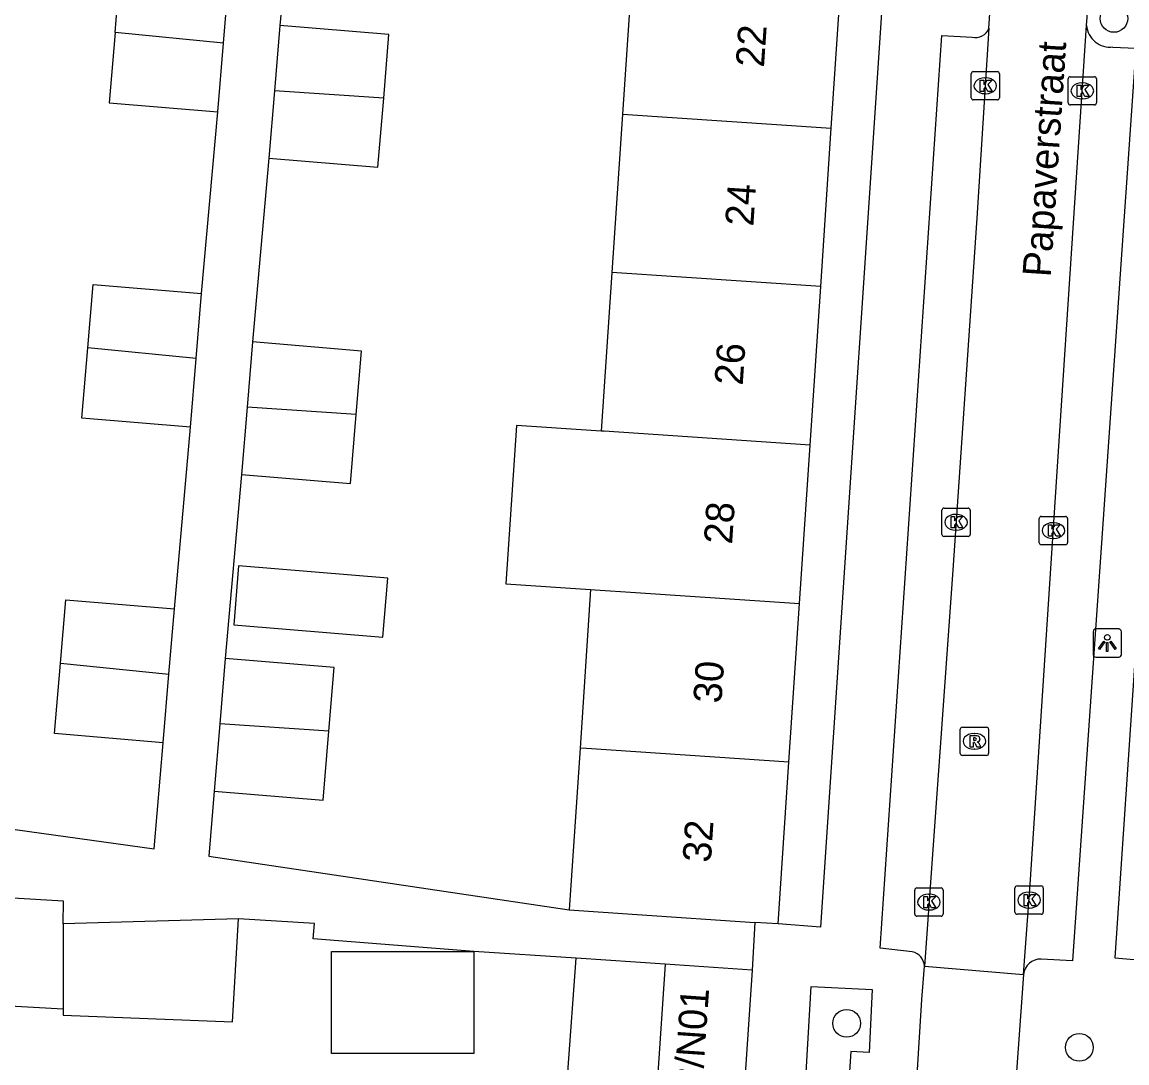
# Model space of a CAD drawing. Extents: x 162250 to 162654, y 380744 to 381605.
# Drawn here: x 162338.01 to 162377.07, y 380793.77 to 380830.57 of the extents above; entities that cross this region are included whole.
import ezdxf

# ---------------------------------------------------------------- set-up
doc = ezdxf.new("R2010")
doc.units = 0
for name, color, linetype in [('IMGEO_Boom', 7, 'Continuous'), ('IMGEO_Kolk', 7, 'Continuous'), ('IMGEO_Lichtpunt', 7, 'Continuous'), ('IMGEO_Openbare_ruimte_label', 7, 'Continuous'), ('IMGEO_Pand', 7, 'Continuous'), ('IMGEO_Pand_nummerreeks', 7, 'Continuous'), ('IMGEO_Rijbaan_lokaal_open', 7, 'Continuous'), ('IMGEO_Rioolput', 7, 'Continuous'), ('IMGEO_Voetpad_open', 7, 'Continuous')]:
    doc.layers.add(name, color=color, linetype=linetype)

msp = doc.modelspace()

# ---------------------------------------------------------------- linework, layer by layer
at = {"layer": 'IMGEO_Boom'}
for centre in [(162376.616, 380830.694), (162367.169, 380795.172), (162375.394, 380794.321)]:
    msp.add_circle(centre, 0.489, dxfattribs=at)
at = {"layer": 'IMGEO_Kolk'}
for p, q in [((162371.568, 380827.89), (162371.568, 380828.742)), ((162371.643, 380828.816), (162372.495, 380828.816)), ((162372.056, 380828.596), (162372.081, 380828.596)), ((162372.569, 380828.742), (162372.569, 380827.89)), ((162374.998, 380827.71), (162374.998, 380828.562)), ((162375.073, 380828.636), (162375.925, 380828.636)), ((162375.999, 380828.562), (162375.999, 380827.71)), ((162375.486, 380828.416), (162375.511, 380828.416)), ((162372.495, 380827.816), (162371.643, 380827.816)), ((162372.079, 380828.036), (162372.054, 380828.036)), ((162375.509, 380827.856), (162375.484, 380827.856)), ((162375.925, 380827.636), (162375.073, 380827.636)), ((162370.535, 380812.458), (162370.535, 380813.31)), ((162370.61, 380813.384), (162371.462, 380813.384)), ((162371.536, 380813.31), (162371.536, 380812.458)), ((162371.023, 380813.164), (162371.048, 380813.164)), ((162373.977, 380812.163), (162373.977, 380813.015)), ((162374.052, 380813.089), (162374.904, 380813.089)), ((162374.465, 380812.869), (162374.49, 380812.869)), ((162374.978, 380813.015), (162374.978, 380812.163)), ((162371.046, 380812.604), (162371.021, 380812.604)), ((162371.462, 380812.384), (162370.61, 380812.384)), ((162374.904, 380812.089), (162374.052, 380812.089)), ((162374.488, 380812.309), (162374.463, 380812.309)), ((162369.651, 380799.958), (162370.503, 380799.958)), ((162373.118, 380799.102), (162373.118, 380799.954)), ((162373.193, 380800.028), (162374.045, 380800.028)), ((162374.119, 380799.954), (162374.119, 380799.102)), ((162369.576, 380799.032), (162369.576, 380799.884)), ((162370.064, 380799.738), (162370.089, 380799.738)), ((162370.577, 380799.884), (162370.577, 380799.032)), ((162373.606, 380799.808), (162373.631, 380799.808)), ((162370.087, 380799.178), (162370.062, 380799.178)), ((162373.629, 380799.248), (162373.604, 380799.248)), ((162370.503, 380798.958), (162369.651, 380798.958)), ((162374.045, 380799.028), (162373.193, 380799.028))]:
    msp.add_line(p, q, dxfattribs=at)
for points in [[(162371.568, 380827.89), (162371.568, 380828.742)], [(162371.643, 380828.816), (162372.495, 380828.816)], [(162371.889, 380828.516), (162372.012, 380828.516), (162372.012, 380828.365), (162372.142, 380828.516), (162372.306, 380828.516), (162372.16, 380828.365), (162372.313, 380828.116), (162372.161, 380828.116), (162372.076, 380828.28), (162372.012, 380828.213), (162372.012, 380828.116), (162371.889, 380828.116), (162371.889, 380828.516)], [(162372.569, 380828.742), (162372.569, 380827.89)], [(162374.998, 380827.71), (162374.998, 380828.562)], [(162375.073, 380828.636), (162375.925, 380828.636)], [(162375.999, 380828.562), (162375.999, 380827.71)], [(162375.319, 380828.336), (162375.442, 380828.336), (162375.442, 380828.185), (162375.572, 380828.336), (162375.736, 380828.336), (162375.59, 380828.185), (162375.743, 380827.936), (162375.591, 380827.936), (162375.506, 380828.1), (162375.442, 380828.033), (162375.442, 380827.936), (162375.319, 380827.936), (162375.319, 380828.336)], [(162372.495, 380827.816), (162371.643, 380827.816)], [(162375.925, 380827.636), (162375.073, 380827.636)], [(162370.535, 380812.458), (162370.535, 380813.31)], [(162370.61, 380813.384), (162371.462, 380813.384)], [(162371.536, 380813.31), (162371.536, 380812.458)], [(162370.856, 380813.084), (162370.979, 380813.084), (162370.979, 380812.933), (162371.109, 380813.084), (162371.273, 380813.084), (162371.127, 380812.933), (162371.28, 380812.684), (162371.128, 380812.684), (162371.043, 380812.848), (162370.979, 380812.781), (162370.979, 380812.684), (162370.856, 380812.684), (162370.856, 380813.084)], [(162373.977, 380812.163), (162373.977, 380813.015)], [(162374.052, 380813.089), (162374.904, 380813.089)], [(162374.978, 380813.015), (162374.978, 380812.163)], [(162374.298, 380812.789), (162374.421, 380812.789), (162374.421, 380812.638), (162374.551, 380812.789), (162374.715, 380812.789), (162374.569, 380812.638), (162374.722, 380812.389), (162374.57, 380812.389), (162374.485, 380812.553), (162374.421, 380812.486), (162374.421, 380812.389), (162374.298, 380812.389), (162374.298, 380812.789)], [(162371.462, 380812.384), (162370.61, 380812.384)], [(162374.904, 380812.089), (162374.052, 380812.089)], [(162369.651, 380799.958), (162370.503, 380799.958)], [(162373.118, 380799.102), (162373.118, 380799.954)], [(162373.193, 380800.028), (162374.045, 380800.028)], [(162374.119, 380799.954), (162374.119, 380799.102)], [(162369.576, 380799.032), (162369.576, 380799.884)], [(162369.897, 380799.658), (162370.02, 380799.658), (162370.02, 380799.507), (162370.15, 380799.658), (162370.314, 380799.658), (162370.168, 380799.507), (162370.321, 380799.258), (162370.169, 380799.258), (162370.084, 380799.422), (162370.02, 380799.355), (162370.02, 380799.258), (162369.897, 380799.258), (162369.897, 380799.658)], [(162370.577, 380799.884), (162370.577, 380799.032)], [(162373.439, 380799.728), (162373.562, 380799.728), (162373.562, 380799.577), (162373.692, 380799.728), (162373.856, 380799.728), (162373.71, 380799.577), (162373.863, 380799.328), (162373.711, 380799.328), (162373.626, 380799.492), (162373.562, 380799.425), (162373.562, 380799.328), (162373.439, 380799.328), (162373.439, 380799.728)], [(162370.503, 380798.958), (162369.651, 380798.958)], [(162374.045, 380799.028), (162373.193, 380799.028)]]:
    msp.add_lwpolyline(points, dxfattribs=at)
for centre, start, end in [((162371.645, 380828.74), 91.552, 178.448), ((162371.645, 380828.74), 91.552, 178.448), ((162372.493, 380828.74), 1.552, 88.448), ((162372.493, 380828.74), 1.552, 88.448), ((162375.075, 380828.56), 91.552, 178.448), ((162375.075, 380828.56), 91.552, 178.448), ((162375.923, 380828.56), 1.552, 88.448), ((162375.923, 380828.56), 1.552, 88.448), ((162371.645, 380827.892), 181.552, 268.448), ((162371.645, 380827.892), 181.552, 268.448), ((162372.493, 380827.892), 271.552, 358.448), ((162372.493, 380827.892), 271.552, 358.448), ((162375.075, 380827.712), 181.552, 268.448), ((162375.075, 380827.712), 181.552, 268.448), ((162375.923, 380827.712), 271.552, 358.448), ((162375.923, 380827.712), 271.552, 358.448), ((162370.612, 380813.308), 91.552, 178.448), ((162370.612, 380813.308), 91.552, 178.448), ((162371.46, 380813.308), 1.552, 88.448), ((162371.46, 380813.308), 1.552, 88.448), ((162374.054, 380813.013), 91.552, 178.448), ((162374.054, 380813.013), 91.552, 178.448), ((162374.902, 380813.013), 1.552, 88.448), ((162374.902, 380813.013), 1.552, 88.448), ((162370.612, 380812.46), 181.552, 268.448), ((162370.612, 380812.46), 181.552, 268.448), ((162371.46, 380812.46), 271.552, 358.448), ((162371.46, 380812.46), 271.552, 358.448), ((162374.054, 380812.165), 181.552, 268.448), ((162374.054, 380812.165), 181.552, 268.448), ((162374.902, 380812.165), 271.552, 358.448), ((162374.902, 380812.165), 271.552, 358.448), ((162369.653, 380799.882), 91.552, 178.448), ((162369.653, 380799.882), 91.552, 178.448), ((162370.501, 380799.882), 1.552, 88.448), ((162370.501, 380799.882), 1.552, 88.448), ((162373.195, 380799.952), 91.552, 178.448), ((162373.195, 380799.952), 91.552, 178.448), ((162374.043, 380799.952), 1.552, 88.448), ((162374.043, 380799.952), 1.552, 88.448), ((162369.653, 380799.034), 181.552, 268.448), ((162369.653, 380799.034), 181.552, 268.448), ((162370.501, 380799.034), 271.552, 358.448), ((162370.501, 380799.034), 271.552, 358.448), ((162373.195, 380799.104), 181.552, 268.448), ((162373.195, 380799.104), 181.552, 268.448), ((162374.043, 380799.104), 271.552, 358.448), ((162374.043, 380799.104), 271.552, 358.448)]:
    msp.add_arc(centre, 0.0765, start, end, dxfattribs=at)
for centre, major_axis, ratio, start_param, end_param in [((162372.055, 380828.316), (-0.387, 0.002), 0.722429, 4.712389, 7.853982), ((162372.08, 380828.316), (-0.39, 0.002), 0.717154, 1.570796, 4.712389), ((162375.485, 380828.136), (-0.387, 0.002), 0.722429, 4.712389, 7.853982), ((162375.51, 380828.136), (-0.39, 0.002), 0.717154, 1.570796, 4.712389), ((162371.022, 380812.884), (-0.387, 0.002), 0.722429, 4.712389, 7.853982), ((162371.047, 380812.884), (-0.39, 0.002), 0.717154, 1.570796, 4.712389), ((162374.464, 380812.589), (-0.387, 0.002), 0.722429, 4.712389, 7.853982), ((162374.489, 380812.589), (-0.39, 0.002), 0.717154, 1.570796, 4.712389), ((162370.063, 380799.458), (-0.387, 0.002), 0.722429, 4.712389, 7.853982), ((162370.088, 380799.458), (-0.39, 0.002), 0.717154, 1.570796, 4.712389), ((162373.605, 380799.528), (-0.387, 0.002), 0.722429, 4.712389, 7.853982), ((162373.63, 380799.528), (-0.39, 0.002), 0.717154, 1.570796, 4.712389)]:
    msp.add_ellipse(centre, major_axis=major_axis, ratio=ratio, start_param=start_param, end_param=end_param, dxfattribs=at)
at = {"layer": 'IMGEO_Lichtpunt'}
for p, q in [((162375.883, 380809.017), (162375.883, 380808.21)), ((162375.883, 380809.017), (162375.883, 380808.21)), ((162376.785, 380809.112), (162375.977, 380809.112)), ((162376.785, 380809.112), (162375.977, 380809.112)), ((162376.879, 380808.21), (162376.879, 380809.017)), ((162376.879, 380808.21), (162376.879, 380809.017)), ((162375.977, 380808.116), (162376.785, 380808.116)), ((162375.977, 380808.116), (162376.785, 380808.116))]:
    msp.add_line(p, q, dxfattribs=at)
for points in [[(162376.257, 380808.681), (162376.296, 380808.653), (162376.108, 380808.391), (162376.07, 380808.418), (162376.257, 380808.681)], [(162376.359, 380808.633), (162376.406, 380808.633), (162376.406, 380808.311), (162376.359, 380808.311), (162376.359, 380808.633)], [(162376.469, 380808.653), (162376.507, 380808.68), (162376.694, 380808.418), (162376.655, 380808.39), (162376.469, 380808.653)]]:
    msp.add_lwpolyline(points, dxfattribs=at)
msp.add_circle((162376.382, 380808.815), 0.0994, dxfattribs=at)
for centre, start, end in [((162375.977, 380809.017), 90, 180), ((162375.977, 380809.017), 90, 180), ((162376.785, 380809.017), 0, 90), ((162376.785, 380809.017), 0, 90), ((162375.977, 380808.21), 180, 270), ((162375.977, 380808.21), 180, 270), ((162376.785, 380808.21), 270, 0), ((162376.785, 380808.21), 270, 360)]:
    msp.add_arc(centre, 0.0946, start, end, dxfattribs=at)
at = {"layer": 'IMGEO_Pand'}
for points in [[(162359.616, 380832.916), (162359.241, 380827.313)], [(162341.3, 380830.2), (162341.487, 380832.444), (162345.326, 380832.124)], [(162366.625, 380826.817), (162367, 380832.42)], [(162345.134, 380829.818), (162345.326, 380832.124)], [(162347.13, 380830.45), (162346.937, 380828.14)], [(162350.798, 380827.881), (162350.985, 380830.128), (162347.13, 380830.45)], [(162341.3, 380830.2), (162341.092, 380827.71), (162344.931, 380827.39)], [(162345.134, 380829.818), (162341.3, 380830.2)], [(162344.931, 380827.39), (162345.134, 380829.818)], [(162346.937, 380828.14), (162346.739, 380825.761)], [(162350.798, 380827.881), (162346.937, 380828.14)], [(162346.739, 380825.761), (162350.594, 380825.44), (162350.798, 380827.881)], [(162359.241, 380827.313), (162358.866, 380821.711)], [(162359.241, 380827.313), (162366.625, 380826.817)], [(162366.25, 380821.215), (162366.625, 380826.817)], [(162358.866, 380821.711), (162358.491, 380816.109)], [(162366.25, 380821.215), (162358.866, 380821.711)], [(162340.336, 380819.051), (162340.523, 380821.296), (162344.362, 380820.976)], [(162365.876, 380815.613), (162366.25, 380821.215)], [(162344.17, 380818.67), (162344.362, 380820.976)], [(162346.162, 380819.26), (162345.969, 380816.95)], [(162349.83, 380816.691), (162350.017, 380818.938), (162346.162, 380819.26)], [(162343.967, 380816.242), (162340.128, 380816.562), (162340.336, 380819.051)], [(162344.17, 380818.67), (162340.336, 380819.051)], [(162343.967, 380816.242), (162344.17, 380818.67)], [(162345.969, 380816.95), (162345.771, 380814.571)], [(162349.83, 380816.691), (162345.969, 380816.95)], [(162345.771, 380814.571), (162349.626, 380814.25), (162349.83, 380816.691)], [(162358.491, 380816.109), (162355.495, 380816.31), (162355.12, 380810.708), (162358.116, 380810.506)], [(162365.876, 380815.613), (162358.591, 380816.102), (162358.491, 380816.109)], [(162365.501, 380810.009), (162365.876, 380815.613)], [(162345.495, 380809.26), (162350.768, 380808.819), (162350.942, 380810.906), (162345.669, 380811.346), (162345.495, 380809.26)], [(162358.116, 380810.506), (162357.741, 380804.904)], [(162358.116, 380810.506), (162358.279, 380810.495), (162359.705, 380810.399), (162365.501, 380810.009)], [(162339.372, 380807.902), (162339.559, 380810.146), (162343.398, 380809.826)], [(162343.206, 380807.52), (162343.398, 380809.826)], [(162365.126, 380804.408), (162365.501, 380810.009)], [(162343.003, 380805.092), (162339.164, 380805.412), (162339.372, 380807.902)], [(162339.372, 380807.902), (162343.206, 380807.52)], [(162345.195, 380808.07), (162345.002, 380805.76)], [(162348.863, 380805.501), (162349.05, 380807.748), (162345.195, 380808.07)], [(162343.003, 380805.092), (162343.206, 380807.52)], [(162345.002, 380805.76), (162344.804, 380803.381)], [(162344.804, 380803.381), (162348.659, 380803.06), (162348.863, 380805.501)], [(162348.863, 380805.501), (162345.002, 380805.76)], [(162357.741, 380804.904), (162357.358, 380799.179)], [(162365.126, 380804.408), (162357.967, 380804.889), (162357.741, 380804.904)], [(162364.743, 380798.685), (162365.126, 380804.408)], [(162339.462, 380798.688), (162339.482, 380799.495), (162335.879, 380799.7)], [(162335.879, 380799.7), (162335.879, 380795.882), (162339.462, 380795.688)], [(162357.358, 380799.179), (162359.755, 380799.019), (162363.922, 380798.74)], [(162345.666, 380798.869), (162339.462, 380798.688)], [(162339.462, 380795.688), (162339.462, 380795.46), (162345.452, 380795.227), (162345.666, 380798.869)], [(162339.462, 380798.688), (162339.462, 380795.688)], [(162364.743, 380798.685), (162363.922, 380798.74)], [(162353.99, 380797.716), (162353.99, 380794.106), (162348.949, 380794.106), (162348.949, 380797.716), (162353.99, 380797.716)], [(162360.48, 380793.235), (162357.312, 380793.447), (162357.607, 380797.471)], [(162360.749, 380797.262), (162357.607, 380797.471)], [(162360.749, 380797.262), (162360.48, 380793.235)], [(162363.825, 380797.057), (162360.749, 380797.262)], [(162363.825, 380797.057), (162363.555, 380793.029)]]:
    msp.add_lwpolyline(points, dxfattribs=at)
at = {"layer": 'IMGEO_Rijbaan_lokaal_open'}
for points in [[(162372.199, 380830.348), (162372.276, 380831.566)], [(162375.65, 380830.442), (162375.7, 380831.192), (162375.716, 380831.445)], [(162373.425, 380796.903), (162373.659, 380800.081), (162374.721, 380816.297), (162375.65, 380830.442)], [(162372.199, 380830.348), (162371.773, 380823.636), (162370.909, 380811.028), (162369.914, 380797.193)], [(162369.652, 380793.149), (162369.829, 380796.012), (162369.914, 380797.193)], [(162369.914, 380797.193), (162373.425, 380796.903)], [(162373.425, 380796.903), (162373.136, 380792.979)]]:
    msp.add_lwpolyline(points, dxfattribs=at)
at = {"layer": 'IMGEO_Rioolput'}
for p, q in [((162371.185, 380804.715), (162371.185, 380805.567)), ((162371.26, 380805.641), (162372.112, 380805.641)), ((162371.673, 380805.421), (162371.698, 380805.421)), ((162372.186, 380805.567), (162372.186, 380804.715)), ((162372.112, 380804.641), (162371.26, 380804.641)), ((162371.696, 380804.861), (162371.671, 380804.861))]:
    msp.add_line(p, q, dxfattribs=at)
for points in [[(162371.185, 380804.715), (162371.185, 380805.567)], [(162371.26, 380805.641), (162372.112, 380805.641)], [(162372.186, 380805.567), (162372.186, 380804.715)], [(162371.774, 380805.339), (162371.522, 380805.341), (162371.522, 380804.941)], [(162371.522, 380804.941), (162371.646, 380804.941), (162371.646, 380805.103), (162371.657, 380805.103)], [(162371.7, 380805.26), (162371.646, 380805.26), (162371.646, 380805.179)], [(162371.646, 380805.179), (162371.698, 380805.179)], [(162371.704, 380805.074), (162371.775, 380804.941), (162371.915, 380804.941), (162371.85, 380805.067)], [(162372.112, 380804.641), (162371.26, 380804.641)]]:
    msp.add_lwpolyline(points, dxfattribs=at)
for centre, radius, start, end in [((162371.262, 380805.565), 0.0765, 91.552, 178.448), ((162371.262, 380805.565), 0.0765, 91.552, 178.448), ((162372.11, 380805.565), 0.0765, 1.552, 88.448), ((162372.11, 380805.565), 0.0765, 1.552, 88.448), ((162371.656, 380805.05), 0.0533, 26.0293, 88.6989), ((162371.682, 380805.368), 0.19, 274.7715, 282.9687), ((162371.706, 380805.164), 0.0964, 77.0061, 93.1865), ((162371.72, 380805.221), 0.0378, 276.6634, 79.6772), ((162371.773, 380805.229), 0.109, 350.3612, 89.416), ((162371.771, 380805.229), 0.112, 277.5842, 350.9817), ((162371.755, 380805.014), 0.108, 29.5134, 73.7905), ((162371.262, 380804.717), 0.0765, 181.552, 268.448), ((162371.262, 380804.717), 0.0765, 181.552, 268.448), ((162372.11, 380804.717), 0.0765, 271.552, 358.448), ((162372.11, 380804.717), 0.0765, 271.552, 358.448)]:
    msp.add_arc(centre, radius, start, end, dxfattribs=at)
for centre, major_axis, ratio, start_param, end_param in [((162371.672, 380805.141), (-0.387, 0.002), 0.722429, 4.712389, 7.853982), ((162371.697, 380805.141), (-0.39, 0.002), 0.717154, 1.570796, 4.712389)]:
    msp.add_ellipse(centre, major_axis=major_axis, ratio=ratio, start_param=start_param, end_param=end_param, dxfattribs=at)
at = {"layer": 'IMGEO_Voetpad_open'}
for points in [[(162369.257, 380866.155), (162370.749, 380866.049), (162366.24, 380798.568), (162364.743, 380798.685)], [(162381.175, 380864.749), (162376.65, 380797.482), (162379.657, 380797.227)], [(162347.456, 380833.924), (162347.13, 380830.45)], [(162369.488, 380797.699), (162368.346, 380797.833), (162370.534, 380830.091), (162371.6, 380830.034)], [(162376.576, 380829.686), (162377.388, 380829.643), (162375.149, 380797.386), (162374.045, 380797.443)], [(162344.362, 380820.976), (162344.931, 380827.39)], [(162346.739, 380825.761), (162346.162, 380819.26)], [(162343.398, 380809.826), (162343.967, 380816.242)], [(162345.771, 380814.571), (162345.195, 380808.07)], [(162330.215, 380803.067), (162342.689, 380801.335), (162343.003, 380805.092)], [(162344.804, 380803.381), (162344.612, 380801.076), (162357.358, 380799.179)], [(162353.99, 380797.716), (162348.308, 380798.153), (162348.349, 380798.702), (162345.666, 380798.869)], [(162363.922, 380798.74), (162363.825, 380797.057)], [(162357.607, 380797.471), (162353.99, 380797.716)], [(162364.656, 380774.769), (162365.913, 380796.468), (162368.074, 380796.371), (162367.957, 380794.136), (162367.315, 380794.172), (162366.95, 380788.647), (162367.218, 380788.644), (162367.139, 380787.361), (162366.86, 380787.374), (162366.483, 380781.681), (162366.729, 380781.678), (162366.64, 380780.447), (162366.401, 380780.457), (162366.023, 380774.761)]]:
    msp.add_lwpolyline(points, dxfattribs=at)
for centre, radius, start, end in [((162376.488, 380830.524), 0.842, 185.5727, 275.9699), ((162371.721, 380830.531), 0.512, 256.2849, 339.0428), ((162369.366, 380797.164), 0.549, 3.065, 77.1228), ((162374.022, 380796.844), 0.6, 87.7914, 174.3182)]:
    msp.add_arc(centre, radius, start, end, dxfattribs=at)

# ---------------------------------------------------------------- texts
at = {"layer": 'IMGEO_Openbare_ruimte_label'}
msp.add_text('Papaverstraat', height=1, rotation=86.2164, dxfattribs=at).set_placement((162374.38, 380821.536))
at = {"layer": 'IMGEO_Pand_nummerreeks'}
for s, rotation, p in [('22', 86.1724, (162364.242, 380828.949)), ('24', 86.1724, (162363.866, 380823.33)), ('26', 86.1724, (162363.49, 380817.707)), ('28', 86.1729, (162363.114, 380812.088)), ('30', 86.1729, (162362.738, 380806.465)), ('32', 86.1724, (162362.362, 380800.837)), ('32/N01', 85.9936, (162362.005, 380792.088))]:
    msp.add_text(s, height=1, rotation=rotation, dxfattribs=at).set_placement(p)

doc.saveas('drawing.dxf')
